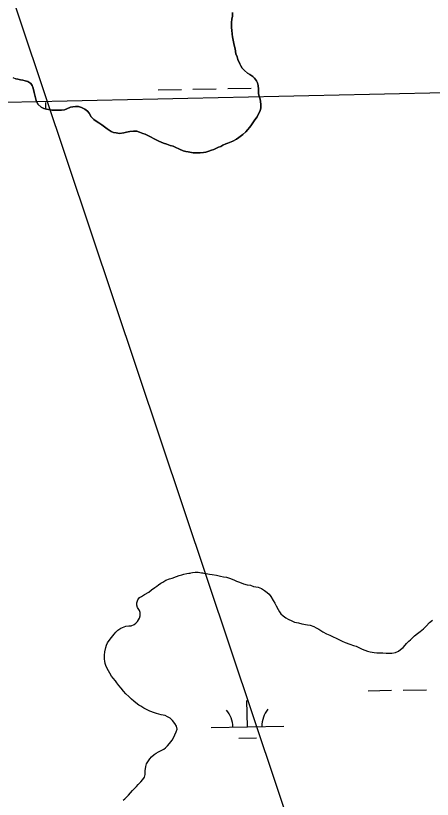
# Model space of a CAD drawing. Extents: x 3925854 to 3964121, y 224593 to 250589.
# Drawn here: x 3955915 to 3956488, y 235595 to 236672 of the extents above; entities that cross this region are included whole.
import ezdxf

# ---------------------------------------------------------------- set-up
doc = ezdxf.new("R2010")
doc.units = 0
for name, color, linetype in [('V-GRID-MAJR', 7, 'Continuous'), ('V-TOPO-SHOR', 7, 'Continuous'), ('V-UTIL-LINE', 7, 'Continuous'), ('V-WETL-SWMP', 7, 'Continuous')]:
    doc.layers.add(name, color=color, linetype=linetype)

msp = doc.modelspace()

# ---------------------------------------------------------------- linework, layer by layer
at = {"layer": 'V-GRID-MAJR'}
for points in [[(3956721.012, 230511.505), (3956609.098, 236569.464), (3956497.148, 242629.345), (3956385.198, 248689.215), (3956385.162, 248691.149)], [(3930006.603, 236087.686), (3935327.129, 236182.494), (3940647.643, 236278.076), (3945968.142, 236374.431), (3951288.627, 236471.56), (3956609.098, 236569.464), (3961929.554, 236668.141), (3961929.555, 236668.141)]]:
    msp.add_spline(points, degree=3, dxfattribs=at)
at = {"layer": 'V-TOPO-SHOR'}
for points in [[(3956248.418, 236576.562), (3956247.386, 236579.939), (3956245.96, 236582.915), (3956243.134, 236586.472), (3956240.918, 236588.643), (3956237.103, 236591.594), (3956233.896, 236593.355), (3956229.472, 236597.097), (3956226.25, 236600.253), (3956224.426, 236603.423), (3956223, 236606.201), (3956220.547, 236612.355), (3956219.316, 236615.73), (3956217.876, 236620.1), (3956216.61, 236627.064), (3956215.365, 236631.835), (3956214.1, 236638.799), (3956213.258, 236643.173), (3956212.818, 236647.156), (3956212.162, 236652.731), (3956211.933, 236655.918), (3956211.861, 236662.893), (3956212.408, 236667.88), (3956212.965, 236671.874), (3956213.112, 236677.057)], [(3955911.059, 236587.281), (3955915.063, 236585.729)], [(3955915.063, 236585.729), (3955918.057, 236585.161), (3955921.852, 236584.402), (3955925.049, 236583.638), (3955928.045, 236583.07), (3955931.844, 236581.713), (3955935.858, 236579.163), (3955937.878, 236576.593), (3955939.111, 236572.818), (3955940.37, 236566.652), (3955941.202, 236563.272), (3955943.071, 236555.717), (3955945.314, 236550.956), (3955950.141, 236546.62), (3955953.547, 236544.861), (3955957.342, 236544.101), (3955960.34, 236543.335), (3955964.532, 236542.581), (3955968.321, 236542.42), (3955973.501, 236542.672), (3955977.887, 236542.518), (3955982.067, 236543.157), (3955985.244, 236544.386), (3955990.206, 236546.43), (3955993.585, 236547.261), (3955997.37, 236547.697), (3956001.357, 236547.54), (3956005.554, 236546.387), (3956010.162, 236544.042), (3956013.58, 236541.285), (3956015.999, 236538.518), (3956018.839, 236533.564), (3956022.667, 236529.618), (3956025.479, 236527.455), (3956029.292, 236524.901), (3956033.704, 236522.355), (3956037.318, 236519.603), (3956040.736, 236516.648), (3956043.546, 236514.88), (3956046.153, 236513.313), (3956049.356, 236511.952), (3956053.151, 236511.192), (3956057.94, 236510.643), (3956063.512, 236511.497), (3956067.491, 236512.136), (3956072.067, 236513.178), (3956077.043, 236513.627), (3956081.428, 236513.672), (3956085.43, 236512.316), (3956089.831, 236510.567), (3956093.032, 236509.406), (3956096.637, 236507.847), (3956101.445, 236505.306), (3956104.652, 236503.542), (3956107.456, 236502.176), (3956112.062, 236500.03), (3956115.069, 236498.468), (3956118.468, 236497.306), (3956122.673, 236495.555), (3956127.473, 236493.808), (3956131.471, 236492.854), (3956134.471, 236491.689), (3956140.281, 236488.758), (3956145.086, 236486.614), (3956149.084, 236485.657), (3956152.08, 236485.09), (3956159.07, 236483.767), (3956164.651, 236483.624), (3956168.636, 236483.665), (3956173.217, 236484.109), (3956176.601, 236484.541), (3956180.57, 236486.177), (3956184.344, 236487.41), (3956187.322, 236488.637), (3956194.068, 236491.697), (3956197.048, 236492.723), (3956199.823, 236494.146), (3956203.991, 236495.983), (3956206.768, 236497.208), (3956213.516, 236500.065), (3956218.673, 236502.709), (3956222.038, 236504.935), (3956227.379, 236508.978), (3956231.524, 236512.806), (3956234.283, 236516.023), (3956236.249, 236518.634), (3956238.219, 236521.047), (3956240.969, 236524.86), (3956243.916, 236529.077), (3956246.861, 236533.492), (3956249.401, 236538.502), (3956251.164, 236541.508), (3956252.121, 236545.506), (3956252.274, 236550.089), (3956251.633, 236554.269), (3956251, 236557.653), (3956249.962, 236561.827), (3956248.934, 236564.806), (3956248.897, 236568.392), (3956248.866, 236571.581), (3956248.418, 236576.562)], [(3956081.67, 235864.96), (3956083.028, 235868.97), (3956085.391, 235872.189), (3956088.174, 235873.615), (3956092.342, 235876.254), (3956098.3, 235879.711), (3956101.861, 235882.943), (3956106.223, 235886.183), (3956109.002, 235887.809), (3956111.579, 235889.833), (3956114.555, 235891.86), (3956117.336, 235893.488), (3956121.505, 235895.928), (3956126.48, 235897.775), (3956130.064, 235898.811), (3956136.036, 235901.068), (3956140.013, 235902.706), (3956143.401, 235903.54), (3956146.389, 235904.369), (3956150.374, 235905.209), (3956153.763, 235905.844), (3956157.954, 235906.485), (3956161.941, 235907.126), (3956165.736, 235907.163), (3956170.539, 235906.413), (3956176.941, 235905.281), (3956181.344, 235904.525), (3956185.147, 235903.765), (3956190.949, 235902.825), (3956196.753, 235901.686), (3956200.757, 235900.929), (3956204.757, 235900.37), (3956208.767, 235899.012), (3956214.784, 235896.476), (3956218.396, 235894.916), (3956222.806, 235893.361), (3956228.223, 235891.018), (3956233.23, 235889.872), (3956237.631, 235889.118), (3956241.844, 235887.363), (3956248.246, 235886.429), (3956253.059, 235884.479), (3956256.878, 235882.122), (3956260.702, 235879.363), (3956263.323, 235876.994), (3956265.752, 235873.823), (3956269.205, 235868.064), (3956271.241, 235864.491), (3956273.275, 235860.915), (3956275.921, 235855.949), (3956277.753, 235852.571), (3956279.578, 235849.792), (3956282.603, 235847.027), (3956286.425, 235844.469), (3956289.839, 235842.706), (3956294.66, 235840.158), (3956298.272, 235838.397), (3956303.878, 235837.256), (3956308.484, 235836.103), (3956316.289, 235834.586), (3956319.69, 235834.021), (3956324.702, 235832.274), (3956327.915, 235830.508), (3956331.729, 235828.749), (3956334.547, 235826.781), (3956337.358, 235825.212), (3956342.38, 235822.466), (3956346.796, 235820.313), (3956351.613, 235818.165), (3956355.625, 235816.41), (3956360.245, 235813.858), (3956364.058, 235812.101), (3956367.87, 235810.54), (3956374.487, 235808.011), (3956379.498, 235806.264), (3956383.105, 235805.301), (3956386.715, 235803.741), (3956391.536, 235801.193), (3956394.942, 235800.03), (3956398.753, 235798.668), (3956402.561, 235797.511), (3956407.763, 235796.565), (3956411.562, 235796.202), (3956415.756, 235796.245), (3956419.754, 235796.085), (3956424.353, 235795.535), (3956428.746, 235795.58), (3956432.343, 235795.614), (3956437.127, 235796.663), (3956441.104, 235798.301), (3956444.076, 235800.728), (3956447.641, 235803.561), (3956450.408, 235806.586), (3956452.38, 235809.002), (3956455.348, 235812.029), (3956457.724, 235814.051), (3956460.095, 235816.471), (3956463.46, 235819.502), (3956467.222, 235822.736), (3956470.99, 235825.372), (3956475.545, 235829.413)], [(3956062.898, 235593.344), (3956065.073, 235595.564), (3956070.017, 235600.407), (3956072.779, 235603.832), (3956075.745, 235606.858), (3956078.512, 235609.683), (3956081.283, 235612.308), (3956083.452, 235615.126), (3956087.208, 235618.96), (3956089.776, 235621.782), (3956091.938, 235625.2), (3956092.901, 235628.766), (3956093.247, 235633.964), (3956093.788, 235639.762), (3956094.947, 235643.53), (3956096.718, 235646.223), (3956099.672, 235650.368), (3956101.841, 235653.106), (3956105.406, 235656.139), (3956108.181, 235658.165), (3956111.161, 235659.994), (3956114.344, 235661.225), (3956118.751, 235663.826), (3956121.17, 235665.648), (3956123.941, 235668.233), (3956126.705, 235671.377), (3956130.093, 235676.087), (3956132.446, 235680.386), (3956134.013, 235683.556), (3956135.569, 235687.408), (3956136.89, 235691.336), (3956136.251, 235695.125), (3956133.933, 235699.137), (3956130.574, 235703.338), (3956127.23, 235706.1), (3956123.895, 235708.062), (3956120.52, 235709.787), (3956115.275, 235710.932), (3956108.746, 235712.584), (3956105.822, 235713.473), (3956099.326, 235715.884), (3956094.666, 235718.274), (3956091.25, 235720.197), (3956087.271, 235722.714), (3956084.336, 235724.401), (3956080.353, 235727.316), (3956077.371, 235729.642), (3956074.188, 235732.366), (3956070.557, 235735.966), (3956066.521, 235739.96), (3956063.088, 235743.481), (3956059.852, 235747.443), (3956056.817, 235751.288), (3956054.026, 235754.853), (3956052.078, 235757.751), (3956049.203, 235761.517), (3956046.858, 235764.21), (3956044.38, 235768.419), (3956042.631, 235771.399), (3956040.392, 235775.411), (3956039.002, 235778.553), (3956037.855, 235781.377), (3956037.542, 235784.611), (3956037.312, 235787.605), (3956037.255, 235793.196), (3956037.81, 235797.597), (3956039.147, 235803.604), (3956040.116, 235806.608), (3956041.482, 235809.819), (3956043.645, 235813.037), (3956046.999, 235817.065), (3956050.548, 235821.696), (3956052.916, 235824.717), (3956055.484, 235827.34), (3956059.652, 235830.179), (3956066.416, 235832.644), (3956070.404, 235833.484), (3956074, 235833.521), (3956077.979, 235834.959), (3956080.357, 235836.982), (3956082.532, 235839.2), (3956085.082, 235843.82), (3956086.247, 235847.027), (3956086.2, 235851.621), (3956085.371, 235854.609), (3956082.735, 235858.379), (3956081.502, 235861.763), (3956081.67, 235864.96)], [(3956475.545, 235829.413), (3956479.103, 235833.046), (3956483.846, 235838.088), (3956488.007, 235841.326)]]:
    msp.add_lwpolyline(points, dxfattribs=at)
at = {"layer": 'V-UTIL-LINE'}
msp.add_lwpolyline([(3957974.115, 230534.291), (3955504.908, 237909.423), (3955545.434, 239147.844), (3955545.409, 239149.229), (3955617.45, 241317.764), (3951638.507, 243889.773), (3950262.651, 245733.512), (3950260.125, 245737.596), (3948167.454, 248541.726)], dxfattribs=at)
at = {"layer": 'V-WETL-SWMP'}
for p, q in [((3956110.814, 236570.445), (3956142.808, 236571.026)), ((3956158.806, 236571.317), (3956190.801, 236571.899)), ((3956206.798, 236572.19), (3956238.793, 236572.772)), ((3955956.673, 236544.236), (3955956.515, 236552.895)), ((3956153.306, 235905.757), (3956154.905, 235905.786)), ((3956170.902, 235906.077), (3956172.292, 235906.103)), ((3956399.794, 235744.038), (3956431.788, 235744.62)), ((3956447.786, 235744.91), (3956479.78, 235745.492)), ((3956233.601, 235694.578), (3956232.947, 235730.572)), ((3956183.61, 235693.669), (3956283.593, 235695.487)), ((3956221.884, 235678.932), (3956245.88, 235679.368))]:
    msp.add_line(p, q, dxfattribs=at)
for points in [[(3956213.112, 236677.057), (3956212.965, 236671.873), (3956212.408, 236667.881), (3956211.861, 236662.893), (3956211.932, 236655.917), (3956212.163, 236652.731), (3956212.818, 236647.156), (3956213.257, 236643.174), (3956214.099, 236638.798), (3956215.366, 236631.835), (3956216.61, 236627.064), (3956217.877, 236620.1), (3956219.316, 236615.73), (3956220.547, 236612.354), (3956223.001, 236606.2), (3956224.425, 236603.424), (3956226.251, 236600.254), (3956229.472, 236597.097), (3956233.895, 236593.355), (3956237.102, 236591.594), (3956240.919, 236588.643), (3956243.134, 236586.473), (3956245.96, 236582.914), (3956247.386, 236579.939), (3956248.417, 236576.561)], [(3956248.417, 236576.561), (3956248.866, 236571.582), (3956248.898, 236568.393), (3956248.935, 236564.806), (3956249.962, 236561.827), (3956251.001, 236557.652), (3956251.633, 236554.27), (3956252.274, 236550.09), (3956252.121, 236545.505), (3956251.165, 236541.508), (3956249.402, 236538.501), (3956246.861, 236533.492), (3956243.916, 236529.077), (3956240.97, 236524.861), (3956238.218, 236521.046), (3956236.249, 236518.634), (3956234.283, 236516.023), (3956231.525, 236512.806), (3956227.378, 236508.977), (3956222.037, 236504.936), (3956218.672, 236502.709), (3956213.516, 236500.066), (3956206.768, 236497.207), (3956203.99, 236495.983), (3956199.823, 236494.146), (3956197.047, 236492.723), (3956194.068, 236491.696), (3956187.322, 236488.638), (3956184.345, 236487.411), (3956180.57, 236486.177), (3956176.601, 236484.542), (3956173.217, 236484.109), (3956168.637, 236483.664), (3956164.651, 236483.624), (3956159.069, 236483.766), (3956152.079, 236485.09), (3956149.083, 236485.658), (3956145.087, 236486.614), (3956140.282, 236488.757), (3956134.472, 236491.688), (3956131.47, 236492.853), (3956127.474, 236493.809), (3956122.673, 236495.555), (3956118.469, 236497.306), (3956115.069, 236498.467), (3956112.063, 236500.031), (3956107.457, 236502.177), (3956104.653, 236503.543), (3956101.446, 236505.305), (3956096.636, 236507.847), (3956093.033, 236509.405), (3956089.832, 236510.568), (3956085.429, 236512.317), (3956081.429, 236513.672), (3956077.044, 236513.627), (3956072.066, 236513.178), (3956067.492, 236512.135), (3956063.512, 236511.497), (3956057.94, 236510.643), (3956053.151, 236511.192), (3956049.356, 236511.951), (3956046.153, 236513.313), (3956043.546, 236514.881), (3956040.737, 236516.647), (3956037.319, 236519.602), (3956033.703, 236522.355), (3956029.292, 236524.902), (3956025.479, 236527.454), (3956022.667, 236529.618), (3956018.839, 236533.565), (3956015.999, 236538.519), (3956013.579, 236541.285), (3956010.162, 236544.041), (3956005.554, 236546.386), (3956001.357, 236547.539), (3955997.369, 236547.698), (3955993.586, 236547.261), (3955990.206, 236546.429), (3955985.244, 236544.386), (3955982.067, 236543.157), (3955977.888, 236542.517), (3955973.501, 236542.672), (3955968.322, 236542.42), (3955964.533, 236542.581), (3955960.34, 236543.335), (3955957.342, 236544.102), (3955953.547, 236544.861), (3955950.141, 236546.62), (3955945.313, 236550.956), (3955943.072, 236555.717), (3955941.202, 236563.272), (3955940.37, 236566.652), (3955939.111, 236572.818), (3955937.877, 236576.592), (3955935.858, 236579.163), (3955931.845, 236581.713), (3955928.045, 236583.07), (3955925.049, 236583.638), (3955921.852, 236584.402), (3955918.057, 236585.161), (3955915.062, 236585.728)], [(3956132.446, 235680.385), (3956134.012, 235683.557), (3956135.57, 235687.408), (3956136.889, 235691.336), (3956136.251, 235695.125), (3956133.933, 235699.137), (3956130.574, 235703.337), (3956127.23, 235706.1), (3956123.895, 235708.063), (3956120.521, 235709.787), (3956115.276, 235710.932), (3956108.747, 235712.584), (3956105.822, 235713.473), (3956099.325, 235715.884), (3956094.667, 235718.273), (3956091.251, 235720.196), (3956087.271, 235722.713), (3956084.337, 235724.401), (3956080.352, 235727.316), (3956077.372, 235729.643), (3956074.189, 235732.367), (3956070.557, 235735.966), (3956066.521, 235739.96), (3956063.089, 235743.481), (3956059.853, 235747.443), (3956056.818, 235751.287), (3956054.025, 235754.854), (3956052.078, 235757.751), (3956049.203, 235761.517), (3956046.858, 235764.21), (3956044.379, 235768.419), (3956042.63, 235771.398), (3956040.392, 235775.41), (3956039.002, 235778.552), (3956037.855, 235781.377), (3956037.542, 235784.61), (3956037.312, 235787.604), (3956037.255, 235793.196), (3956037.81, 235797.596), (3956039.147, 235803.603), (3956040.115, 235806.609), (3956041.481, 235809.819), (3956043.645, 235813.037), (3956047, 235817.066), (3956050.549, 235821.696), (3956052.915, 235824.717), (3956055.485, 235827.34), (3956059.651, 235830.179), (3956066.417, 235832.644), (3956070.404, 235833.484), (3956073.999, 235833.52), (3956077.98, 235834.959), (3956080.356, 235836.981), (3956082.531, 235839.2), (3956085.081, 235843.821), (3956086.247, 235847.028), (3956086.2, 235851.622), (3956085.37, 235854.61), (3956082.735, 235858.379), (3956081.502, 235861.762), (3956081.67, 235864.96), (3956083.027, 235868.969), (3956085.391, 235872.189), (3956088.174, 235873.615), (3956092.341, 235876.254), (3956098.299, 235879.711), (3956101.862, 235882.943), (3956106.223, 235886.183), (3956109.003, 235887.81), (3956111.579, 235889.833), (3956114.555, 235891.861), (3956117.335, 235893.488), (3956121.505, 235895.927), (3956126.48, 235897.775), (3956130.065, 235898.811), (3956136.035, 235901.068), (3956140.013, 235902.707), (3956143.401, 235903.54), (3956146.388, 235904.37), (3956150.375, 235905.209), (3956153.764, 235905.843), (3956157.953, 235906.485), (3956161.941, 235907.125), (3956165.736, 235907.163), (3956170.538, 235906.413), (3956176.941, 235905.28), (3956181.344, 235904.525), (3956185.147, 235903.765), (3956190.949, 235902.825), (3956196.754, 235901.686), (3956200.756, 235900.928), (3956204.757, 235900.369), (3956208.766, 235899.011), (3956214.784, 235896.476), (3956218.396, 235894.915), (3956222.806, 235893.361), (3956228.223, 235891.019), (3956233.229, 235889.872), (3956237.631, 235889.117), (3956241.844, 235887.363), (3956248.245, 235886.429)], [(3956248.245, 235886.429), (3956253.059, 235884.48), (3956256.878, 235882.122), (3956260.702, 235879.364), (3956263.323, 235876.994), (3956265.752, 235873.823), (3956269.206, 235868.065), (3956271.24, 235864.49), (3956273.274, 235860.915), (3956275.921, 235855.948), (3956277.753, 235852.571), (3956279.579, 235849.793), (3956282.604, 235847.027), (3956286.425, 235844.469), (3956289.839, 235842.706), (3956294.659, 235840.159), (3956298.272, 235838.397), (3956303.877, 235837.256), (3956308.483, 235836.104), (3956316.289, 235834.586), (3956319.69, 235834.021), (3956324.702, 235832.274), (3956327.916, 235830.509), (3956331.729, 235828.75), (3956334.546, 235826.781), (3956337.358, 235825.212), (3956342.38, 235822.466), (3956346.796, 235820.314), (3956351.612, 235818.165), (3956355.625, 235816.409), (3956360.245, 235813.859), (3956364.059, 235812.1), (3956367.87, 235810.54), (3956374.487, 235808.011), (3956379.499, 235806.264), (3956383.104, 235805.302), (3956386.716, 235803.741), (3956391.536, 235801.193), (3956394.943, 235800.029), (3956398.753, 235798.669), (3956402.56, 235797.51), (3956407.763, 235796.564), (3956411.562, 235796.203), (3956415.756, 235796.246), (3956419.753, 235796.086), (3956424.353, 235795.534), (3956428.747, 235795.579), (3956432.342, 235795.615), (3956437.126, 235796.663), (3956441.104, 235798.301), (3956444.076, 235800.728), (3956447.642, 235803.561), (3956450.408, 235806.586), (3956452.381, 235809.003), (3956455.347, 235812.029), (3956457.723, 235814.051), (3956460.095, 235816.472), (3956463.46, 235819.502), (3956467.223, 235822.737), (3956470.991, 235825.372), (3956475.545, 235829.413), (3956479.103, 235833.045), (3956483.846, 235838.087), (3956488.008, 235841.325)], [(3956062.898, 235593.344), (3956065.073, 235595.564), (3956070.017, 235600.408), (3956072.779, 235603.832), (3956075.744, 235606.858), (3956078.512, 235609.683), (3956081.282, 235612.308), (3956083.451, 235615.127), (3956087.207, 235618.96), (3956089.775, 235621.783), (3956091.938, 235625.201), (3956092.9, 235628.766), (3956093.247, 235633.963), (3956093.787, 235639.761), (3956094.947, 235643.529), (3956096.718, 235646.223), (3956099.672, 235650.368), (3956101.841, 235653.107), (3956105.406, 235656.139), (3956108.182, 235658.165), (3956111.16, 235659.993), (3956114.343, 235661.224), (3956118.751, 235663.826), (3956121.17, 235665.648), (3956123.94, 235668.233), (3956126.705, 235671.377), (3956130.092, 235676.086), (3956132.446, 235680.385)]]:
    msp.add_lwpolyline(points, dxfattribs=at)
for centre, start, end in [((3956178.359, 235694.049), 0.269879, 41.813537), ((3956288.827, 235696.057), 140.269876, 181.813534)]:
    msp.add_arc(centre, 35.246, start, end, dxfattribs=at)

doc.saveas('drawing.dxf')
